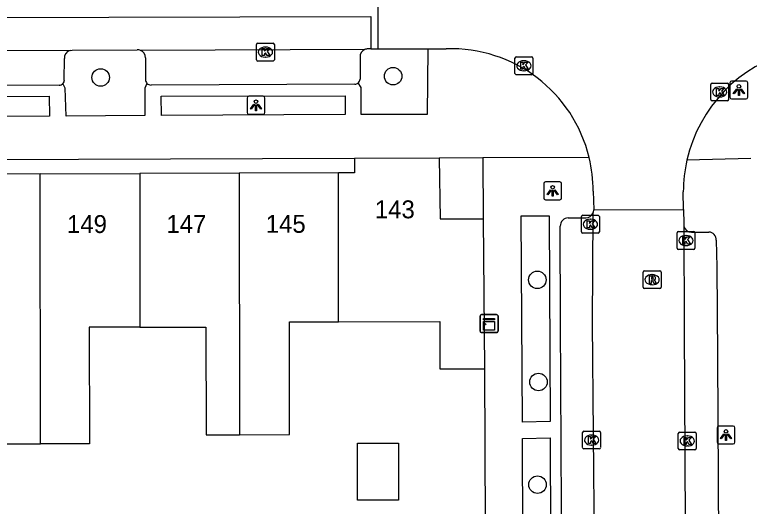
# Model space of a CAD drawing. Extents: x 159718 to 160783, y 383290 to 384030.
# Drawn here: x 160111.85 to 160152.87, y 383727.08 to 383754.53 of the extents above; entities that cross this region are included whole.
import ezdxf

# ---------------------------------------------------------------- set-up
doc = ezdxf.new("R2010")
doc.units = 0
for name, color, linetype in [('IMGEO_Boom', 7, 'Continuous'), ('IMGEO_Kast', 7, 'Continuous'), ('IMGEO_Kolk', 7, 'Continuous'), ('IMGEO_Lichtpunt', 7, 'Continuous'), ('IMGEO_Muur', 7, 'Continuous'), ('IMGEO_Pand', 7, 'Continuous'), ('IMGEO_Pand_nummerreeks', 7, 'Continuous'), ('IMGEO_Parkeervlak_open', 7, 'Continuous'), ('IMGEO_Rijbaan_lokaal_gesloten', 7, 'Continuous'), ('IMGEO_Rijbaan_lokaal_open', 7, 'Continuous'), ('IMGEO_Rioolput', 7, 'Continuous'), ('IMGEO_Voetpad_open', 7, 'Continuous')]:
    doc.layers.add(name, color=color, linetype=linetype)

msp = doc.modelspace()

# ---------------------------------------------------------------- linework, layer by layer
at = {"layer": 'IMGEO_Boom'}
for centre in [(160116.648, 383751.029), (160132.978, 383751.098), (160141.029, 383739.726), (160141.094, 383734.024), (160141.043, 383728.293)]:
    msp.add_circle(centre, 0.489, dxfattribs=at)
at = {"layer": 'IMGEO_Kast'}
for p, q in [((160137.837, 383736.859), (160137.837, 383737.7)), ((160137.837, 383737.7), (160137.837, 383736.859)), ((160137.912, 383737.784), (160138.753, 383737.784)), ((160138.753, 383737.784), (160137.912, 383737.784)), ((160138.837, 383737.709), (160138.837, 383736.868)), ((160138.837, 383736.868), (160138.837, 383737.709)), ((160138.762, 383736.784), (160137.921, 383736.784)), ((160137.921, 383736.784), (160138.762, 383736.784))]:
    msp.add_line(p, q, dxfattribs=at)
for points in [[(160138.032, 383737.574), (160138.632, 383737.574), (160138.632, 383737.489), (160138.032, 383737.489), (160138.032, 383737.574)], [(160138.032, 383737.399), (160138.632, 383737.399), (160138.632, 383736.91), (160138.032, 383736.91), (160138.032, 383737.399)]]:
    msp.add_lwpolyline(points, dxfattribs=at)
msp.add_circle((160138.116, 383737.248), 0.0377, dxfattribs=at)
for centre, start, end in [((160137.915, 383737.706), 92.4484, 184.2845), ((160137.915, 383737.706), 92.4484, 184.2845), ((160138.759, 383737.706), 2.4484, 94.2845), ((160138.759, 383737.706), 2.4484, 94.2845), ((160137.915, 383736.862), 182.4484, 274.2845), ((160137.915, 383736.862), 182.4484, 274.2845), ((160138.759, 383736.862), 272.4484, 4.2845), ((160138.759, 383736.862), 272.4484, 4.2845)]:
    msp.add_arc(centre, 0.0779, start, end, dxfattribs=at)
at = {"layer": 'IMGEO_Kolk'}
for p, q in [((160125.348, 383752.02), (160125.348, 383752.872)), ((160125.423, 383752.946), (160126.275, 383752.946)), ((160125.836, 383752.726), (160125.861, 383752.726)), ((160126.349, 383752.872), (160126.349, 383752.02)), ((160139.856, 383752.184), (160140.708, 383752.184)), ((160126.275, 383751.946), (160125.423, 383751.946)), ((160125.859, 383752.166), (160125.834, 383752.166)), ((160139.781, 383751.258), (160139.781, 383752.11)), ((160140.269, 383751.964), (160140.294, 383751.964)), ((160140.782, 383752.11), (160140.782, 383751.258)), ((160140.292, 383751.404), (160140.267, 383751.404)), ((160140.708, 383751.184), (160139.856, 383751.184)), ((160150.712, 383749.792), (160150.712, 383750.644)), ((160150.787, 383750.718), (160151.639, 383750.718)), ((160151.713, 383750.644), (160151.713, 383749.792)), ((160151.2, 383750.498), (160151.225, 383750.498)), ((160151.639, 383749.718), (160150.787, 383749.718)), ((160151.223, 383749.938), (160151.198, 383749.938)), ((160143.493, 383742.404), (160143.493, 383743.256)), ((160143.568, 383743.33), (160144.42, 383743.33)), ((160144.494, 383743.256), (160144.494, 383742.404)), ((160143.981, 383743.11), (160144.006, 383743.11)), ((160144.004, 383742.55), (160143.979, 383742.55)), ((160148.83, 383741.497), (160148.83, 383742.349)), ((160148.905, 383742.423), (160149.757, 383742.423)), ((160149.831, 383742.349), (160149.831, 383741.497)), ((160144.42, 383742.33), (160143.568, 383742.33)), ((160149.318, 383742.203), (160149.343, 383742.203)), ((160149.341, 383741.643), (160149.316, 383741.643)), ((160149.757, 383741.423), (160148.905, 383741.423)), ((160143.636, 383731.283), (160144.488, 383731.283)), ((160143.561, 383730.357), (160143.561, 383731.209)), ((160144.049, 383731.063), (160144.074, 383731.063)), ((160144.562, 383731.209), (160144.562, 383730.357)), ((160148.901, 383730.304), (160148.901, 383731.156)), ((160148.976, 383731.23), (160149.828, 383731.23)), ((160149.389, 383731.01), (160149.414, 383731.01)), ((160149.902, 383731.156), (160149.902, 383730.304)), ((160144.072, 383730.503), (160144.047, 383730.503)), ((160149.412, 383730.45), (160149.387, 383730.45)), ((160144.488, 383730.283), (160143.636, 383730.283)), ((160149.828, 383730.23), (160148.976, 383730.23))]:
    msp.add_line(p, q, dxfattribs=at)
for points in [[(160125.348, 383752.02), (160125.348, 383752.872)], [(160125.423, 383752.946), (160126.275, 383752.946)], [(160125.669, 383752.646), (160125.792, 383752.646), (160125.792, 383752.495), (160125.922, 383752.646), (160126.086, 383752.646), (160125.94, 383752.495), (160126.093, 383752.246), (160125.941, 383752.246), (160125.856, 383752.41), (160125.792, 383752.343), (160125.792, 383752.246), (160125.669, 383752.246), (160125.669, 383752.646)], [(160126.349, 383752.872), (160126.349, 383752.02)], [(160139.856, 383752.184), (160140.708, 383752.184)], [(160126.275, 383751.946), (160125.423, 383751.946)], [(160139.781, 383751.258), (160139.781, 383752.11)], [(160140.102, 383751.884), (160140.225, 383751.884), (160140.225, 383751.733), (160140.355, 383751.884), (160140.519, 383751.884), (160140.373, 383751.733), (160140.526, 383751.484), (160140.374, 383751.484), (160140.289, 383751.648), (160140.225, 383751.581), (160140.225, 383751.484), (160140.102, 383751.484), (160140.102, 383751.884)], [(160140.782, 383752.11), (160140.782, 383751.258)], [(160140.708, 383751.184), (160139.856, 383751.184)], [(160150.712, 383749.792), (160150.712, 383750.644)], [(160150.787, 383750.718), (160151.639, 383750.718)], [(160151.713, 383750.644), (160151.713, 383749.792)], [(160151.033, 383750.418), (160151.156, 383750.418), (160151.156, 383750.267), (160151.286, 383750.418), (160151.45, 383750.418), (160151.304, 383750.267), (160151.457, 383750.018), (160151.305, 383750.018), (160151.22, 383750.182), (160151.156, 383750.115), (160151.156, 383750.018), (160151.033, 383750.018), (160151.033, 383750.418)], [(160151.639, 383749.718), (160150.787, 383749.718)], [(160143.493, 383742.404), (160143.493, 383743.256)], [(160143.568, 383743.33), (160144.42, 383743.33)], [(160144.494, 383743.256), (160144.494, 383742.404)], [(160143.814, 383743.03), (160143.937, 383743.03), (160143.937, 383742.879), (160144.067, 383743.03), (160144.231, 383743.03), (160144.085, 383742.879), (160144.238, 383742.63), (160144.086, 383742.63), (160144.001, 383742.794), (160143.937, 383742.727), (160143.937, 383742.63), (160143.814, 383742.63), (160143.814, 383743.03)], [(160148.83, 383741.497), (160148.83, 383742.349)], [(160148.905, 383742.423), (160149.757, 383742.423)], [(160149.831, 383742.349), (160149.831, 383741.497)], [(160144.42, 383742.33), (160143.568, 383742.33)], [(160149.151, 383742.123), (160149.274, 383742.123), (160149.274, 383741.972), (160149.404, 383742.123), (160149.568, 383742.123), (160149.422, 383741.972), (160149.575, 383741.723), (160149.423, 383741.723), (160149.338, 383741.887), (160149.274, 383741.82), (160149.274, 383741.723), (160149.151, 383741.723), (160149.151, 383742.123)], [(160149.757, 383741.423), (160148.905, 383741.423)], [(160143.636, 383731.283), (160144.488, 383731.283)], [(160143.561, 383730.357), (160143.561, 383731.209)], [(160143.882, 383730.983), (160144.005, 383730.983), (160144.005, 383730.832), (160144.135, 383730.983), (160144.299, 383730.983), (160144.153, 383730.832), (160144.306, 383730.583), (160144.154, 383730.583), (160144.069, 383730.747), (160144.005, 383730.68), (160144.005, 383730.583), (160143.882, 383730.583), (160143.882, 383730.983)], [(160144.562, 383731.209), (160144.562, 383730.357)], [(160148.901, 383730.304), (160148.901, 383731.156)], [(160148.976, 383731.23), (160149.828, 383731.23)], [(160149.222, 383730.93), (160149.345, 383730.93), (160149.345, 383730.779), (160149.475, 383730.93), (160149.639, 383730.93), (160149.493, 383730.779), (160149.646, 383730.53), (160149.494, 383730.53), (160149.409, 383730.694), (160149.345, 383730.627), (160149.345, 383730.53), (160149.222, 383730.53), (160149.222, 383730.93)], [(160149.902, 383731.156), (160149.902, 383730.304)], [(160144.488, 383730.283), (160143.636, 383730.283)], [(160149.828, 383730.23), (160148.976, 383730.23)]]:
    msp.add_lwpolyline(points, dxfattribs=at)
for centre, start, end in [((160125.425, 383752.87), 91.552, 178.448), ((160125.425, 383752.87), 91.552, 178.448), ((160126.273, 383752.87), 1.552, 88.448), ((160126.273, 383752.87), 1.552, 88.448), ((160139.858, 383752.108), 91.552, 178.448), ((160139.858, 383752.108), 91.552, 178.448), ((160140.706, 383752.108), 1.552, 88.448), ((160140.706, 383752.108), 1.552, 88.448), ((160125.425, 383752.022), 181.552, 268.448), ((160125.425, 383752.022), 181.552, 268.448), ((160126.273, 383752.022), 271.552, 358.448), ((160126.273, 383752.022), 271.552, 358.448), ((160139.858, 383751.26), 181.552, 268.448), ((160139.858, 383751.26), 181.552, 268.448), ((160140.706, 383751.26), 271.552, 358.448), ((160140.706, 383751.26), 271.552, 358.448), ((160150.789, 383750.642), 91.552, 178.448), ((160150.789, 383750.642), 91.552, 178.448), ((160151.637, 383750.642), 1.552, 88.448), ((160151.637, 383750.642), 1.552, 88.448), ((160150.789, 383749.794), 181.552, 268.448), ((160150.789, 383749.794), 181.552, 268.448), ((160151.637, 383749.794), 271.552, 358.448), ((160151.637, 383749.794), 271.552, 358.448), ((160143.57, 383743.254), 91.552, 178.448), ((160143.57, 383743.254), 91.552, 178.448), ((160144.418, 383743.254), 1.552, 88.448), ((160144.418, 383743.254), 1.552, 88.448), ((160143.57, 383742.406), 181.552, 268.448), ((160143.57, 383742.406), 181.552, 268.448), ((160144.418, 383742.406), 271.552, 358.448), ((160144.418, 383742.406), 271.552, 358.448), ((160148.907, 383742.347), 91.552, 178.448), ((160148.907, 383742.347), 91.552, 178.448), ((160149.755, 383742.347), 1.552, 88.448), ((160149.755, 383742.347), 1.552, 88.448), ((160148.907, 383741.499), 181.552, 268.448), ((160148.907, 383741.499), 181.552, 268.448), ((160149.755, 383741.499), 271.552, 358.448), ((160149.755, 383741.499), 271.552, 358.448), ((160143.638, 383731.207), 91.552, 178.448), ((160143.638, 383731.207), 91.552, 178.448), ((160144.486, 383731.207), 1.552, 88.448), ((160144.486, 383731.207), 1.552, 88.448), ((160148.978, 383731.154), 91.552, 178.448), ((160148.978, 383731.154), 91.552, 178.448), ((160149.826, 383731.154), 1.552, 88.448), ((160149.826, 383731.154), 1.552, 88.448), ((160143.638, 383730.359), 181.552, 268.448), ((160143.638, 383730.359), 181.552, 268.448), ((160144.486, 383730.359), 271.552, 358.448), ((160144.486, 383730.359), 271.552, 358.448), ((160148.978, 383730.306), 181.552, 268.448), ((160148.978, 383730.306), 181.552, 268.448), ((160149.826, 383730.306), 271.552, 358.448), ((160149.826, 383730.306), 271.552, 358.448)]:
    msp.add_arc(centre, 0.0765, start, end, dxfattribs=at)
for centre, major_axis, ratio, start_param, end_param in [((160125.835, 383752.446), (-0.387, 0.002), 0.722429, 4.712389, 7.853982), ((160125.86, 383752.446), (-0.39, 0.002), 0.717154, 1.570796, 4.712389), ((160140.268, 383751.684), (-0.387, 0.002), 0.722429, 4.712389, 7.853982), ((160140.293, 383751.684), (-0.39, 0.002), 0.717154, 1.570796, 4.712389), ((160151.199, 383750.218), (-0.387, 0.002), 0.722429, 4.712389, 7.853982), ((160151.224, 383750.218), (-0.39, 0.002), 0.717154, 1.570796, 4.712389), ((160143.98, 383742.83), (-0.387, 0.002), 0.722429, 4.712389, 7.853982), ((160144.005, 383742.83), (-0.39, 0.002), 0.717154, 1.570796, 4.712389), ((160149.317, 383741.923), (-0.387, 0.002), 0.722429, 4.712389, 7.853982), ((160149.342, 383741.923), (-0.39, 0.002), 0.717154, 1.570796, 4.712389), ((160144.048, 383730.783), (-0.387, 0.002), 0.722429, 4.712389, 7.853982), ((160144.073, 383730.783), (-0.39, 0.002), 0.717154, 1.570796, 4.712389), ((160149.388, 383730.73), (-0.387, 0.002), 0.722429, 4.712389, 7.853982), ((160149.413, 383730.73), (-0.39, 0.002), 0.717154, 1.570796, 4.712389)]:
    msp.add_ellipse(centre, major_axis=major_axis, ratio=ratio, start_param=start_param, end_param=end_param, dxfattribs=at)
at = {"layer": 'IMGEO_Lichtpunt'}
for p, q in [((160151.786, 383750.733), (160151.786, 383749.926)), ((160151.786, 383750.733), (160151.786, 383749.926)), ((160152.688, 383750.828), (160151.88, 383750.828)), ((160152.688, 383750.828), (160151.88, 383750.828)), ((160152.782, 383749.926), (160152.782, 383750.733)), ((160152.782, 383749.926), (160152.782, 383750.733)), ((160124.826, 383749.88), (160124.826, 383749.073)), ((160124.826, 383749.88), (160124.826, 383749.073)), ((160125.728, 383749.975), (160124.92, 383749.975)), ((160125.728, 383749.975), (160124.92, 383749.975)), ((160125.822, 383749.073), (160125.822, 383749.88)), ((160125.822, 383749.073), (160125.822, 383749.88)), ((160151.88, 383749.832), (160152.688, 383749.832)), ((160151.88, 383749.832), (160152.688, 383749.832)), ((160124.92, 383748.979), (160125.728, 383748.979)), ((160124.92, 383748.979), (160125.728, 383748.979)), ((160141.387, 383745.098), (160141.387, 383744.291)), ((160141.387, 383745.098), (160141.387, 383744.291)), ((160142.289, 383745.193), (160141.481, 383745.193)), ((160142.289, 383745.193), (160141.481, 383745.193)), ((160142.383, 383744.291), (160142.383, 383745.098)), ((160142.383, 383744.291), (160142.383, 383745.098)), ((160141.481, 383744.197), (160142.289, 383744.197)), ((160141.481, 383744.197), (160142.289, 383744.197)), ((160151.066, 383731.469), (160151.066, 383730.662)), ((160151.066, 383731.469), (160151.066, 383730.662)), ((160151.968, 383731.564), (160151.16, 383731.564)), ((160151.968, 383731.564), (160151.16, 383731.564)), ((160152.062, 383730.662), (160152.062, 383731.469)), ((160152.062, 383730.662), (160152.062, 383731.469)), ((160151.16, 383730.568), (160151.968, 383730.568)), ((160151.16, 383730.568), (160151.968, 383730.568))]:
    msp.add_line(p, q, dxfattribs=at)
for points in [[(160152.16, 383750.397), (160152.199, 383750.369), (160152.011, 383750.107), (160151.973, 383750.134), (160152.16, 383750.397)], [(160152.262, 383750.349), (160152.309, 383750.349), (160152.309, 383750.027), (160152.262, 383750.027), (160152.262, 383750.349)], [(160152.372, 383750.369), (160152.41, 383750.396), (160152.597, 383750.134), (160152.558, 383750.106), (160152.372, 383750.369)], [(160125.2, 383749.544), (160125.239, 383749.516), (160125.051, 383749.254), (160125.013, 383749.281), (160125.2, 383749.544)], [(160125.302, 383749.496), (160125.349, 383749.496), (160125.349, 383749.174), (160125.302, 383749.174), (160125.302, 383749.496)], [(160125.412, 383749.516), (160125.45, 383749.543), (160125.637, 383749.281), (160125.598, 383749.253), (160125.412, 383749.516)], [(160141.761, 383744.762), (160141.8, 383744.734), (160141.612, 383744.472), (160141.574, 383744.499), (160141.761, 383744.762)], [(160141.863, 383744.714), (160141.91, 383744.714), (160141.91, 383744.392), (160141.863, 383744.392), (160141.863, 383744.714)], [(160141.973, 383744.734), (160142.011, 383744.761), (160142.198, 383744.499), (160142.159, 383744.471), (160141.973, 383744.734)], [(160151.44, 383731.133), (160151.479, 383731.105), (160151.291, 383730.843), (160151.253, 383730.87), (160151.44, 383731.133)], [(160151.542, 383731.085), (160151.589, 383731.085), (160151.589, 383730.763), (160151.542, 383730.763), (160151.542, 383731.085)], [(160151.652, 383731.105), (160151.69, 383731.132), (160151.877, 383730.87), (160151.838, 383730.842), (160151.652, 383731.105)]]:
    msp.add_lwpolyline(points, dxfattribs=at)
for centre in [(160152.285, 383750.531), (160125.325, 383749.678), (160141.886, 383744.896), (160151.565, 383731.267)]:
    msp.add_circle(centre, 0.0994, dxfattribs=at)
for centre, start, end in [((160151.88, 383750.733), 90, 180), ((160151.88, 383750.733), 90, 180), ((160152.688, 383750.733), 0, 90), ((160152.688, 383750.733), 0, 90), ((160124.92, 383749.88), 90, 180), ((160124.92, 383749.88), 90, 180), ((160125.728, 383749.88), 0, 90), ((160125.728, 383749.88), 0, 90), ((160151.88, 383749.926), 180, 270), ((160151.88, 383749.926), 180, 270), ((160152.688, 383749.926), 270, 0), ((160152.688, 383749.926), 270, 360), ((160124.92, 383749.073), 180, 270), ((160124.92, 383749.073), 180, 270), ((160125.728, 383749.073), 270, 0), ((160125.728, 383749.073), 270, 360), ((160141.481, 383745.098), 90, 180), ((160141.481, 383745.098), 90, 180), ((160142.289, 383745.098), 0, 90), ((160142.289, 383745.098), 0, 90), ((160141.481, 383744.291), 180, 270), ((160141.481, 383744.291), 180, 270), ((160142.289, 383744.291), 270, 0), ((160142.289, 383744.291), 270, 360), ((160151.16, 383731.469), 90, 180), ((160151.16, 383731.469), 90, 180), ((160151.968, 383731.469), 0, 90), ((160151.968, 383731.469), 0, 90), ((160151.16, 383730.662), 180, 270), ((160151.16, 383730.662), 180, 270), ((160151.968, 383730.662), 270, 0), ((160151.968, 383730.662), 270, 360)]:
    msp.add_arc(centre, 0.0946, start, end, dxfattribs=at)
at = {"layer": 'IMGEO_Muur'}
msp.add_lwpolyline([(160138.082, 383734.758), (160138.111, 383726.029)], dxfattribs=at)
at = {"layer": 'IMGEO_Pand'}
for points in [[(160130.817, 383746.508), (160130.82, 383745.708), (160129.928, 383745.705)], [(160135.553, 383746.525), (160130.817, 383746.508)], [(160135.553, 383746.525), (160135.598, 383743.13), (160137.999, 383743.132)], [(160113.282, 383745.643), (160107.734, 383745.622)], [(160113.282, 383745.643), (160118.831, 383745.663)], [(160113.3, 383730.57), (160113.282, 383745.643)], [(160124.379, 383745.684), (160118.831, 383745.663)], [(160118.831, 383745.663), (160118.841, 383737.085)], [(160129.928, 383745.705), (160124.379, 383745.684)], [(160124.379, 383745.684), (160124.397, 383731.082)], [(160129.938, 383737.388), (160129.928, 383745.705)], [(160137.999, 383743.132), (160138.082, 383734.758)], [(160107.745, 383737.052), (160110.423, 383737.056), (160110.431, 383730.566), (160113.3, 383730.57)], [(160118.841, 383737.085), (160116.014, 383737.082), (160116.021, 383730.573), (160113.3, 383730.57)], [(160118.841, 383737.085), (160122.531, 383737.09), (160122.538, 383731.08), (160124.397, 383731.082)], [(160124.397, 383731.082), (160127.2, 383731.085), (160127.191, 383737.384), (160129.938, 383737.388)], [(160129.938, 383737.388), (160135.58, 383737.395), (160135.583, 383734.755), (160138.082, 383734.758)], [(160133.286, 383730.612), (160133.286, 383727.432), (160130.986, 383727.432), (160130.986, 383730.612), (160133.286, 383730.612)]]:
    msp.add_lwpolyline(points, dxfattribs=at)
at = {"layer": 'IMGEO_Parkeervlak_open'}
for points in [[(160114.623, 383750.896), (160114.624, 383752.079)], [(160119.151, 383752.129), (160119.156, 383750.909)], [(160131.134, 383752.16), (160131.14, 383750.941)]]:
    msp.add_lwpolyline(points, dxfattribs=at)
for centre, radius, start, end in [((160131.583, 383752.177), 0.45, 114.0567, 182.2218), ((160115.062, 383752.116), 0.439, 105.0002, 184.7992), ((160118.7, 383752.124), 0.451, 0.6048, 67.4148), ((160114.345, 383750.876), 0.279, 316.1455, 4.1044), ((160119.45, 383750.902), 0.294, 178.6023, 223.8725), ((160130.821, 383750.967), 0.32, 311.2416, 355.4153)]:
    msp.add_arc(centre, radius, start, end, dxfattribs=at)
at = {"layer": 'IMGEO_Rijbaan_lokaal_gesloten'}
for points in [[(160087.833, 383754.324), (160131.736, 383754.435), (160131.735, 383752.627)], [(160131.4, 383752.588), (160118.873, 383752.541)], [(160131.735, 383752.627), (160131.584, 383752.627)], [(160114.948, 383752.54), (160102.293, 383752.498)], [(160114.948, 383752.54), (160115.063, 383752.554), (160118.696, 383752.576)]]:
    msp.add_lwpolyline(points, dxfattribs=at)
for centre, radius, start, end in [((160131.585, 383752.167), 0.46, 90.1795, 113.7547), ((160118.703, 383752.148), 0.428, 66.6528, 90.9765)]:
    msp.add_arc(centre, radius, start, end, dxfattribs=at)
at = {"layer": 'IMGEO_Rijbaan_lokaal_open'}
for points in [[(160132.15, 383752.627), (160132.147, 383754.39), (160132.143, 383756.363)], [(160131.735, 383752.627), (160132.15, 383752.627)], [(160132.15, 383752.627), (160134.909, 383752.626)], [(160134.909, 383752.626), (160135.949, 383752.626)], [(160152.949, 383746.498), (160149.386, 383746.419)], [(160144.143, 383744.678), (160144.18, 383743.646)], [(160149.195, 383743.655), (160149.181, 383744.651)], [(160144.18, 383743.646), (160149.195, 383743.655)], [(160149.195, 383743.655), (160149.206, 383742.851)], [(160144.27, 383718.779), (160144.116, 383737.306), (160144.145, 383743.473)], [(160149.21, 383742.726), (160149.23, 383737.141), (160149.318, 383718.703)], [(160149.631, 383742.386), (160150.609, 383742.392)], [(160151.011, 383741.937), (160151.045, 383740.445), (160151.099, 383735.432), (160151.342, 383687.314)]]:
    msp.add_lwpolyline(points, dxfattribs=at)
for centre, radius, start, end in [((160136.215, 383744.701), 7.929, 13.4896, 91.9203), ((160157.337, 383744.599), 8.157, 104.905, 167.1049), ((160136.231, 383744.706), 7.912, 359.795, 13.4827), ((160157.327, 383744.602), 8.147, 167.1146, 179.6575), ((160143.724, 383743.648), 0.456, 337.3943, 359.7312), ((160149.595, 383742.801), 0.392, 172.6649, 191.0008), ((160149.62, 383742.804), 0.418, 190.7046, 271.4466), ((160150.607, 383741.985), 0.407, 353.2628, 89.6594)]:
    msp.add_arc(centre, radius, start, end, dxfattribs=at)
at = {"layer": 'IMGEO_Rioolput'}
for p, q in [((160146.939, 383739.312), (160146.939, 383740.164)), ((160147.014, 383740.238), (160147.866, 383740.238)), ((160147.427, 383740.018), (160147.452, 383740.018)), ((160147.94, 383740.164), (160147.94, 383739.312)), ((160147.866, 383739.238), (160147.014, 383739.238)), ((160147.45, 383739.458), (160147.425, 383739.458))]:
    msp.add_line(p, q, dxfattribs=at)
for points in [[(160146.939, 383739.312), (160146.939, 383740.164)], [(160147.014, 383740.238), (160147.866, 383740.238)], [(160147.528, 383739.936), (160147.276, 383739.938), (160147.276, 383739.538)], [(160147.94, 383740.164), (160147.94, 383739.312)], [(160147.276, 383739.538), (160147.4, 383739.538), (160147.4, 383739.7), (160147.411, 383739.7)], [(160147.454, 383739.857), (160147.4, 383739.857), (160147.4, 383739.776)], [(160147.4, 383739.776), (160147.452, 383739.776)], [(160147.458, 383739.671), (160147.529, 383739.538), (160147.669, 383739.538), (160147.604, 383739.664)], [(160147.866, 383739.238), (160147.014, 383739.238)]]:
    msp.add_lwpolyline(points, dxfattribs=at)
for centre, radius, start, end in [((160147.016, 383740.162), 0.0765, 91.552, 178.448), ((160147.016, 383740.162), 0.0765, 91.552, 178.448), ((160147.527, 383739.826), 0.109, 350.3612, 89.416), ((160147.864, 383740.162), 0.0765, 1.552, 88.448), ((160147.864, 383740.162), 0.0765, 1.552, 88.448), ((160147.41, 383739.647), 0.0533, 26.0293, 88.6989), ((160147.436, 383739.965), 0.19, 274.7715, 282.9687), ((160147.46, 383739.761), 0.0964, 77.0061, 93.1865), ((160147.474, 383739.818), 0.0378, 276.6634, 79.6772), ((160147.525, 383739.826), 0.112, 277.5842, 350.9817), ((160147.509, 383739.611), 0.108, 29.5134, 73.7905), ((160147.016, 383739.314), 0.0765, 181.552, 268.448), ((160147.016, 383739.314), 0.0765, 181.552, 268.448), ((160147.864, 383739.314), 0.0765, 271.552, 358.448), ((160147.864, 383739.314), 0.0765, 271.552, 358.448)]:
    msp.add_arc(centre, radius, start, end, dxfattribs=at)
for centre, major_axis, ratio, start_param, end_param in [((160147.426, 383739.738), (-0.387, 0.002), 0.722429, 4.712389, 7.853982), ((160147.451, 383739.738), (-0.39, 0.002), 0.717154, 1.570796, 4.712389)]:
    msp.add_ellipse(centre, major_axis=major_axis, ratio=ratio, start_param=start_param, end_param=end_param, dxfattribs=at)
at = {"layer": 'IMGEO_Voetpad_open'}
for points in [[(160134.909, 383752.626), (160134.876, 383748.961), (160131.2, 383748.956), (160131.193, 383750.469), (160131.032, 383750.726)], [(160114.334, 383750.594), (160102.952, 383750.559)], [(160119.238, 383750.698), (160119.11, 383750.431), (160119.116, 383748.896), (160114.719, 383748.872), (160114.677, 383750.422), (160114.546, 383750.683)], [(160130.841, 383750.649), (160119.47, 383750.606)], [(160103.524, 383748.855), (160103.508, 383749.948), (160113.785, 383749.982), (160113.799, 383748.872), (160103.524, 383748.855)], [(160120.028, 383749.992), (160130.309, 383750.011), (160130.307, 383748.962), (160120.042, 383748.912), (160120.028, 383749.992)], [(160130.817, 383746.508), (160084.576, 383746.335)], [(160137.981, 383746.534), (160135.553, 383746.525)], [(160143.925, 383746.551), (160137.981, 383746.534)], [(160137.981, 383746.534), (160137.999, 383743.132)], [(160140.12, 383743.298), (160141.688, 383743.295), (160141.749, 383731.821), (160140.206, 383731.783), (160140.12, 383743.298)], [(160142.757, 383743.189), (160143.742, 383743.187)], [(160142.506, 383702.773), (160142.331, 383737.387), (160142.312, 383742.723)], [(160138.082, 383734.758), (160138.111, 383726.029), (160138.112, 383725.77)], [(160140.207, 383730.873), (160141.756, 383730.902), (160141.793, 383720.195), (160140.249, 383720.194), (160140.207, 383730.873)]]:
    msp.add_lwpolyline(points, dxfattribs=at)
for centre, radius, start, end in [((160114.339, 383750.879), 0.285, 268.9696, 316.5768), ((160119.456, 383750.908), 0.303, 224.0168, 272.7214), ((160130.822, 383750.972), 0.324, 273.4166, 310.4962), ((160142.761, 383742.739), 0.45, 90.5654, 182.0756), ((160143.718, 383743.648), 0.462, 273.0243, 337.7007)]:
    msp.add_arc(centre, radius, start, end, dxfattribs=at)

# ---------------------------------------------------------------- texts
at = {"layer": 'IMGEO_Pand_nummerreeks'}
for s, rotation, p in [('143', 0.063, (160131.959, 383743.162)), ('149', 0.0688, (160114.772, 383742.34)), ('147', 0.0688, (160120.321, 383742.347)), ('145', 0.0688, (160125.869, 383742.353))]:
    msp.add_text(s, height=1, rotation=rotation, dxfattribs=at).set_placement(p)

doc.saveas('drawing.dxf')
